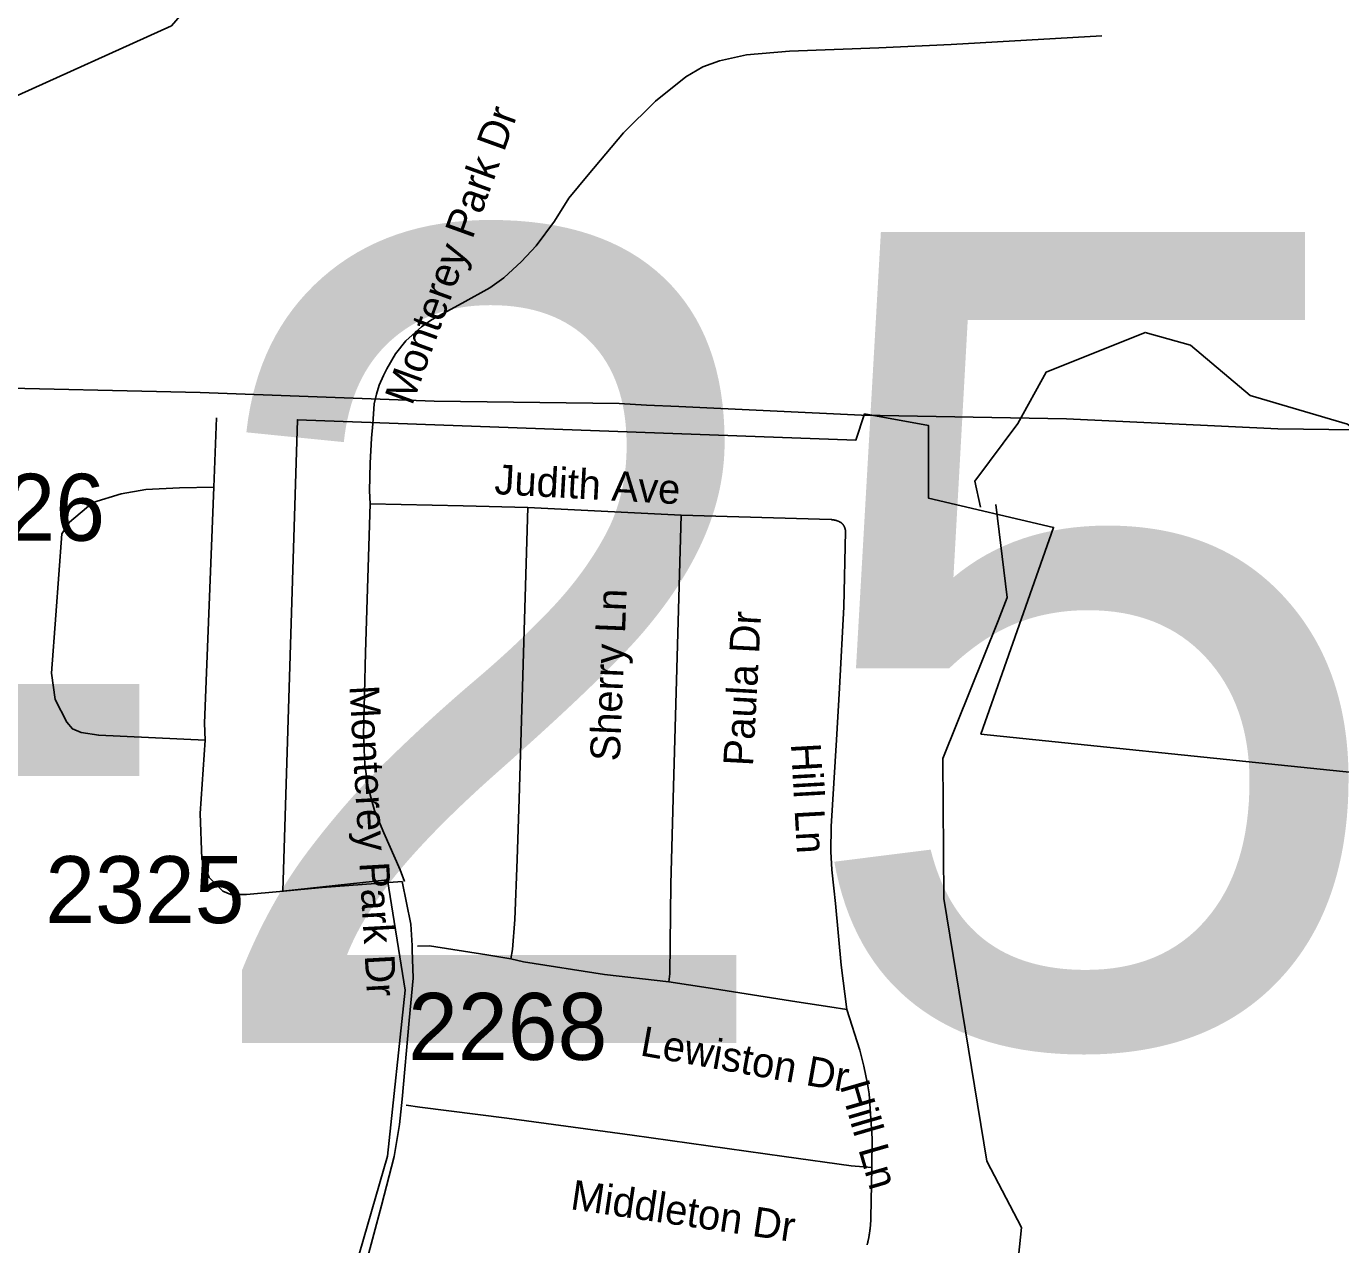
# Model space of a CAD drawing. Extents: x 1268485 to 1426702, y 514839 to 616766.
# Drawn here: x 1359535 to 1362433, y 570039 to 572726 of the extents above; entities that cross this region are included whole.
import ezdxf

# ---------------------------------------------------------------- set-up
doc = ezdxf.new("R2010")
doc.units = 0
for name, color, linetype in [('Old_Level_10', 7, 'Continuous'), ('Old_Level_3', 7, 'Continuous'), ('Old_Level_32', 7, 'Continuous'), ('Old_Level_35', 7, 'Continuous'), ('Old_Level_48', 7, 'Continuous'), ('Old_Level_49', 7, 'Continuous'), ('Old_Level_56', 7, 'Continuous'), ('Old_Level_59', 7, 'Continuous'), ('Old_Level_8', 7, 'Continuous')]:
    doc.layers.add(name, color=color, linetype=linetype)

msp = doc.modelspace()

# ---------------------------------------------------------------- linework, layer by layer
at = {"layer": 'Old_Level_32'}
msp.add_line((1359948.439, 571709.511), (1359954.485, 571862.732), dxfattribs=at)
for points in [[(1359600.116, 571427.266), (1359613.466, 571606.883), (1359630.188, 571632.359), (1359681.958, 571675.745), (1359744.473, 571694.995), (1359798.974, 571704.619), (1359872.71, 571707.828), (1359948.439, 571709.511)], [(1359929.653, 571151.498), (1359928.418, 571189.541), (1359948.439, 571709.511)], [(1359929.653, 571151.498), (1359694.782, 571162.437), (1359656.311, 571168.853), (1359637.075, 571176.873), (1359624.252, 571191.311), (1359598.604, 571241.358), (1359590.59, 571299.106), (1359600.116, 571427.266)], [(1360363.668, 570839.872), (1360187.791, 570826.835), (1360094.424, 570818.143), (1360020.599, 570811.625), (1359985.857, 570811.625), (1359968.368, 570818.557), (1359938.089, 570848.563), (1359922.081, 570890.063), (1359918.547, 570989.798), (1359929.653, 571151.498)], [(1360122.651, 569658.269), (1360209.504, 569823.406), (1360244.245, 569901.63), (1360284.348, 569999.472), (1360318.071, 570125.434), (1360346.298, 570234.077), (1360358.084, 570304.249), (1360363.668, 570360.103), (1360378.868, 570533.932), (1360388.321, 570627.212), (1360385.77, 570689.294), (1360385.971, 570699.295), (1360383.21, 570746.003), (1360363.668, 570839.872)]]:
    msp.add_lwpolyline(points, dxfattribs=at)
at = {"layer": 'Old_Level_35'}
for p, q in [((1360641.144, 571664.858), (1360978.865, 571647.428)), ((1360978.865, 571647.428), (1361309.204, 571637.944)), ((1361399.427, 570209.808), (1361396.966, 570098.413))]:
    msp.add_line(p, q, dxfattribs=at)
for points in [[(1361906.008, 572704.42), (1361574.234, 572685.915), (1361414.703, 572678.379), (1361217.34, 572670.792), (1361122.504, 572662.436), (1361063.654, 572649.826), (1361026.744, 572636.395), (1360989.015, 572614.557), (1360922.578, 572560.73), (1360851.425, 572490.448), (1360774.12, 572398.022), (1360730.854, 572346.759), (1360699.379, 572295.956), (1360659.496, 572241.772), (1360627.2, 572206.861), (1360588.138, 572171.131), (1360556.765, 572149.293), (1360495.762, 572115.255), (1360428.3, 572078.294), (1360406.77, 572062.761), (1360372.013, 572032.516), (1360348.842, 572003.552), (1360329.978, 571970.488), (1360322.493, 571955.519), (1360312.958, 571934.706), (1360307.012, 571914.457), (1360302.398, 571893.491), (1360299.117, 571848.995)], [(1360299.117, 571848.995), (1360296.451, 571817.57), (1360293.171, 571762.258), (1360291.735, 571701.255), (1360292.966, 571672.957)], [(1360369.142, 570839.831), (1360359.402, 570865.923), (1360323.621, 570947.431), (1360303.116, 570996.541), (1360288.762, 571046.984), (1360281.278, 571097.837), (1360278.202, 571162.48), (1360283.328, 571345.232), (1360292.966, 571672.957)], [(1360292.966, 571672.957), (1360498.325, 571668.292), (1360641.144, 571664.858)], [(1360641.144, 571664.858), (1360621.459, 571022.686), (1360617.255, 570888.684), (1360612.334, 570756.63), (1360607.105, 570690.399), (1360603.107, 570669.432)], [(1360978.865, 571647.428), (1360961.128, 571022.942), (1360955.796, 570833.987), (1360953.848, 570636.572), (1360951.388, 570618.887)], [(1361340.987, 571611.954), (1361337.398, 571446.016), (1361328.171, 571266.647), (1361320.892, 571152.228), (1361309.716, 570961.427), (1361308.486, 570906.063), (1361311.152, 570865.77), (1361315.15, 570825.272), (1361318.739, 570791.336), (1361331.144, 570655.386), (1361343.755, 570557.577)], [(1361309.204, 571637.944), (1361309.511, 571637.944), (1361309.716, 571637.944), (1361310.024, 571637.893), (1361310.229, 571637.893), (1361310.537, 571637.893), (1361310.742, 571637.893), (1361311.049, 571637.791), (1361311.254, 571637.791), (1361311.459, 571637.791), (1361311.767, 571637.739), (1361311.972, 571637.739), (1361312.28, 571637.739), (1361312.485, 571637.688), (1361312.792, 571637.688), (1361312.997, 571637.637), (1361313.202, 571637.637), (1361313.51, 571637.586), (1361313.715, 571637.586), (1361314.022, 571637.483), (1361314.228, 571637.483), (1361314.535, 571637.432), (1361314.74, 571637.381), (1361315.048, 571637.381), (1361315.253, 571637.329), (1361315.458, 571637.329), (1361315.765, 571637.227), (1361315.97, 571637.176), (1361316.278, 571637.124), (1361316.483, 571637.124), (1361316.791, 571637.073), (1361316.996, 571637.022), (1361317.201, 571636.919), (1361317.508, 571636.868), (1361317.713, 571636.817), (1361317.918, 571636.817), (1361318.123, 571636.766), (1361318.329, 571636.663), (1361318.636, 571636.611), (1361318.841, 571636.561), (1361319.149, 571636.509), (1361319.354, 571636.458), (1361319.661, 571636.356), (1361319.866, 571636.304), (1361320.174, 571636.253), (1361320.379, 571636.151), (1361320.584, 571636.048), (1361320.892, 571635.996), (1361321.097, 571635.945), (1361321.404, 571635.894), (1361321.507, 571635.791), (1361321.712, 571635.689), (1361322.019, 571635.638), (1361322.225, 571635.586), (1361322.532, 571635.484), (1361322.737, 571635.381), (1361323.045, 571635.33), (1361323.25, 571635.176), (1361323.455, 571635.125), (1361323.66, 571635.074), (1361323.865, 571634.92), (1361324.173, 571634.869), (1361324.378, 571634.766), (1361324.583, 571634.663), (1361324.89, 571634.561), (1361325.095, 571634.51), (1361325.3, 571634.356), (1361325.505, 571634.305), (1361325.71, 571634.203), (1361326.018, 571634.151), (1361326.223, 571633.997), (1361326.531, 571633.895), (1361326.633, 571633.792), (1361326.838, 571633.69), (1361327.146, 571633.587), (1361327.351, 571633.433), (1361327.658, 571633.382), (1361327.761, 571633.228), (1361327.966, 571633.126), (1361328.274, 571633.023), (1361328.479, 571632.921), (1361328.786, 571632.818), (1361328.889, 571632.665), (1361329.094, 571632.562), (1361329.401, 571632.46), (1361329.606, 571632.305), (1361329.709, 571632.203), (1361330.017, 571632.049), (1361330.222, 571631.947), (1361330.529, 571631.793), (1361330.632, 571631.69), (1361330.837, 571631.588), (1361331.144, 571631.434), (1361331.349, 571631.332), (1361331.452, 571631.178), (1361331.759, 571631.075), (1361331.965, 571630.922), (1361332.17, 571630.768), (1361332.375, 571630.614), (1361332.58, 571630.512)], [(1361332.58, 571630.512), (1361332.785, 571630.357), (1361332.887, 571630.204), (1361332.99, 571630.05), (1361333.297, 571629.947), (1361333.4, 571629.742), (1361333.502, 571629.64), (1361333.605, 571629.435), (1361333.707, 571629.332), (1361333.913, 571629.127), (1361334.015, 571629.025), (1361334.22, 571628.82), (1361334.425, 571628.666), (1361334.528, 571628.512), (1361334.63, 571628.359), (1361334.733, 571628.204), (1361334.835, 571628.051), (1361335.04, 571627.897), (1361335.143, 571627.692), (1361335.245, 571627.538), (1361335.348, 571627.384), (1361335.45, 571627.179), (1361335.655, 571627.077), (1361335.758, 571626.872), (1361335.86, 571626.666), (1361335.963, 571626.564), (1361336.168, 571626.359), (1361336.271, 571626.206), (1361336.373, 571626), (1361336.476, 571625.795), (1361336.578, 571625.693), (1361336.783, 571625.488), (1361336.886, 571625.334), (1361336.988, 571625.129), (1361337.091, 571624.924), (1361337.296, 571624.77), (1361337.398, 571624.565), (1361337.398, 571624.36), (1361337.501, 571624.258), (1361337.603, 571624.052), (1361337.706, 571623.898), (1361337.911, 571623.693), (1361337.911, 571623.488), (1361338.014, 571623.335), (1361338.116, 571623.13), (1361338.219, 571622.925), (1361338.424, 571622.77), (1361338.424, 571622.565), (1361338.526, 571622.36), (1361338.629, 571622.104), (1361338.629, 571621.95), (1361338.731, 571621.745), (1361338.834, 571621.54), (1361338.834, 571621.387), (1361339.039, 571621.182), (1361339.141, 571620.977), (1361339.141, 571620.822), (1361339.244, 571620.617), (1361339.346, 571620.362), (1361339.346, 571620.207), (1361339.551, 571620.002), (1361339.551, 571619.797), (1361339.654, 571619.644), (1361339.654, 571619.439), (1361339.756, 571619.182), (1361339.756, 571618.977), (1361339.859, 571618.824), (1361339.859, 571618.619), (1361339.962, 571618.362), (1361339.962, 571618.208), (1361340.167, 571618.003), (1361340.167, 571617.798), (1361340.269, 571617.542), (1361340.269, 571617.388), (1361340.372, 571617.183), (1361340.372, 571616.978), (1361340.372, 571616.773), (1361340.474, 571616.568), (1361340.474, 571616.363), (1361340.474, 571616.106), (1361340.577, 571615.953), (1361340.577, 571615.748), (1361340.577, 571615.491), (1361340.782, 571615.338), (1361340.782, 571615.133), (1361340.782, 571614.876), (1361340.782, 571614.671), (1361340.884, 571614.518), (1361340.884, 571614.261), (1361340.884, 571614.056), (1361340.884, 571613.851), (1361340.884, 571613.646), (1361340.987, 571613.441), (1361340.987, 571613.236), (1361340.987, 571612.98), (1361340.987, 571612.825), (1361340.987, 571612.57), (1361340.987, 571612.364), (1361340.987, 571612.21), (1361340.987, 571611.954)], [(1360397.235, 570697.32), (1360423.994, 570697.883), (1360550.101, 570678.198), (1360603.107, 570669.432)], [(1360603.107, 570669.432), (1360631.507, 570663.024), (1360809.492, 570635.24), (1360951.388, 570618.887)], [(1360951.388, 570618.887), (1361038.022, 570605.815), (1361233.745, 570575.109), (1361306.333, 570563.369), (1361343.755, 570557.577)], [(1361343.755, 570557.577), (1361372.667, 570468.02), (1361381.587, 570432.956), (1361389.789, 570394.253), (1361392.968, 570372.26), (1361395.736, 570338.683), (1361400.042, 570273.118), (1361399.427, 570209.808)], [(1361399.427, 570209.808), (1361353.29, 570213.14), (1361205.652, 570233.799), (1360870.495, 570281.115), (1360594.392, 570318.332), (1360402.771, 570342.425), (1360372.731, 570346.988)], [(1361396.966, 570098.413), (1361396.966, 570097.491), (1361396.966, 570096.568), (1361396.966, 570095.645), (1361396.863, 570094.774), (1361396.863, 570093.8), (1361396.863, 570092.877), (1361396.761, 570091.954), (1361396.761, 570090.981), (1361396.658, 570090.058), (1361396.658, 570089.135), (1361396.453, 570088.212), (1361396.453, 570087.238), (1361396.351, 570086.315), (1361396.351, 570085.392), (1361396.248, 570084.419), (1361396.248, 570083.496), (1361396.146, 570082.573), (1361396.043, 570081.651), (1361396.043, 570080.676), (1361395.838, 570079.754), (1361395.736, 570078.831), (1361395.633, 570077.96), (1361395.633, 570076.985), (1361395.531, 570076.063), (1361395.326, 570075.14), (1361395.223, 570074.166), (1361395.121, 570073.244), (1361395.018, 570072.321), (1361394.915, 570071.398), (1361394.71, 570070.424), (1361394.608, 570069.553), (1361394.505, 570068.63), (1361394.403, 570067.707), (1361394.3, 570066.733), (1361394.095, 570065.81), (1361393.993, 570064.887), (1361393.89, 570064.016), (1361393.788, 570063.042), (1361393.583, 570062.119), (1361393.378, 570061.196), (1361393.275, 570060.274), (1361393.173, 570059.351), (1361392.968, 570058.428), (1361392.762, 570057.505), (1361392.66, 570056.583), (1361392.455, 570055.712), (1361392.25, 570054.737), (1361392.147, 570053.814), (1361391.84, 570052.943), (1361391.737, 570052.021), (1361391.532, 570051.046), (1361391.327, 570050.124), (1361391.122, 570049.252), (1361391.02, 570048.33), (1361390.712, 570047.458), (1361390.609, 570046.484), (1361390.404, 570045.562), (1361390.097, 570044.69), (1361389.994, 570043.767), (1361389.789, 570042.793), (1361389.482, 570041.921), (1361389.379, 570040.999), (1361389.174, 570040.128), (1361388.866, 570039.205)]]:
    msp.add_lwpolyline(points, dxfattribs=at)
at = {"layer": 'Old_Level_48'}
msp.add_lwpolyline([(1363819.533, 570940.351), (1361639.594, 571165.002), (1361799.884, 571620.724), (1361524.186, 571684.91), (1361524.186, 571845.376), (1361383.131, 571871.05), (1361363.896, 571813.283), (1360132.872, 571858.213), (1360100.814, 570818.397), (1360331.631, 570844.071), (1360370.1, 570600.164), (1360331.631, 570234.303), (1360261.103, 569990.395), (1359941.413, 569292.737), (1360025.525, 569283.204), (1360319.125, 569933.009), (1360472.686, 569919.791), (1360466.274, 569810.674), (1361622.353, 569623.171), (1361602.625, 569400.22), (1361647.635, 569192.553), (1361609.702, 568966.838), (1361475.703, 568562.522)], dxfattribs=at)
at = {"layer": 'Old_Level_49'}
for points in [[(1359054.53, 571754.208), (1359236.979, 571953.672), (1359357.154, 572116.86), (1359382.905, 572151.215), (1359365.737, 572451.824), (1359494.496, 572563.478), (1359855.019, 572726.666), (1359966.61, 572855.498), (1360215.542, 573259.173), (1360490.227, 573456.716), (1361357.2, 573851.801), (1361348.616, 574453.019), (1362138.333, 574873.871)], [(1363819.533, 570940.351), (1361639.594, 571165.002), (1361799.884, 571620.724), (1361524.186, 571684.91), (1361524.186, 571845.376), (1361383.131, 571871.05), (1361363.896, 571813.283), (1360132.872, 571858.213), (1360100.814, 570818.397), (1360331.631, 570844.071), (1360370.1, 570600.164), (1360331.631, 570234.303), (1360261.103, 569990.395), (1359941.413, 569292.737), (1360025.525, 569283.204), (1360319.125, 569933.009), (1360472.686, 569919.791), (1360466.274, 569810.674), (1361622.353, 569623.171), (1361602.625, 569400.22), (1361647.635, 569192.553), (1361609.702, 568966.838), (1361475.703, 568562.522)]]:
    msp.add_lwpolyline(points, dxfattribs=at)
at = {"layer": 'Old_Level_56'}
for points in [[(1360973.565, 571887.123), (1360902.408, 571890.479), (1360842.448, 571893.887), (1360434.349, 571898.903), (1359918.486, 571918.295), (1359402.463, 571929.687), (1358888.557, 571946.838), (1358432.833, 571782.93), (1357968.945, 571620.988), (1357846.085, 571576.266)], [(1362744.134, 571831.983), (1362294.031, 571837.845), (1361828.254, 571860.231), (1361376.191, 571868.133), (1360973.565, 571887.123)]]:
    msp.add_lwpolyline(points, dxfattribs=at)
at = {"layer": 'Old_Level_59'}
for points in [[(1361638.567, 571665.518), (1361625.845, 571722.798), (1361721.256, 571850.085), (1361783.694, 571963.259), (1362001.767, 572050.714), (1362101.73, 572022.469), (1362232.758, 571911.535), (1362447.755, 571848.072), (1362783.733, 571591.859), (1362858.68, 571600.215), (1362968.69, 571670.24), (1363276.678, 571998.836), (1363386.689, 572078.653), (1363506.747, 572227.213), (1363716.72, 572321.485), (1363785.72, 572411.965), (1363787.668, 572503.879), (1363681.656, 572630.756), (1363518.742, 572752.146), (1363496.699, 572926.594), (1363448.717, 573012.921), (1363225.723, 573099.402), (1363161.747, 573235.3), (1363158.671, 573475.006)], [(1361677.328, 571415.156), (1361697.675, 571466.008), (1361672.302, 571671.016)], [(1361506.734, 568683), (1361600.788, 568966.783), (1361638.722, 569192.493), (1361593.713, 569400.16), (1361615.757, 569649.247), (1361620.678, 569739.593), (1361722.45, 570013.263), (1361728.811, 570076.906), (1361652.482, 570223.287), (1361557.727, 570802.511), (1361555.676, 571111.115), (1361677.328, 571415.156)]]:
    msp.add_lwpolyline(points, dxfattribs=at)

# ---------------------------------------------------------------- texts
at = {"layer": 'Old_Level_10'}
for s, height, rotation, p in [('Monterey Park Dr', 65.61666, 70.106994, (1360385.662, 571887.599)), ('Judith Ave', 65.6167, 356.822056, (1360566.151, 571694.514)), ('Sherry Ln', 65.6167, 87.644836, (1360843.365, 571104.266)), ('Paula Dr', 65.6167, 86.917206, (1361136.99, 571093.299)), ('Monterey Park Dr', 65.61666, 273.257283, (1360247.327, 571271.175)), ('Hill Ln', 65.6167, 273.205214, (1361220.653, 571143.67)), ('Lewiston Dr', 65.61666, 349.850922, (1360886.24, 570457.004)), ('Hill Ln', 65.6167, 286.2105, (1361328.082, 570390.416)), ('Middleton Dr', 65.61666, 351.616119, (1360732.69, 570117.78))]:
    msp.add_text(s, height=height, rotation=rotation, dxfattribs=at).set_placement(p)
at = {"layer": 'Old_Level_3'}
msp.add_text('U-2523', height=1788.0542, dxfattribs=at).set_placement((1357367.805, 570483.971))
at = {"layer": 'Old_Level_8'}
for s, p in [('2326', (1359269.656, 571591.385)), ('2325', (1359577.052, 570748.364)), ('2268', (1360376.959, 570446.735))]:
    msp.add_text(s, height=147.6375, dxfattribs=at).set_placement(p)

doc.saveas('drawing.dxf')
